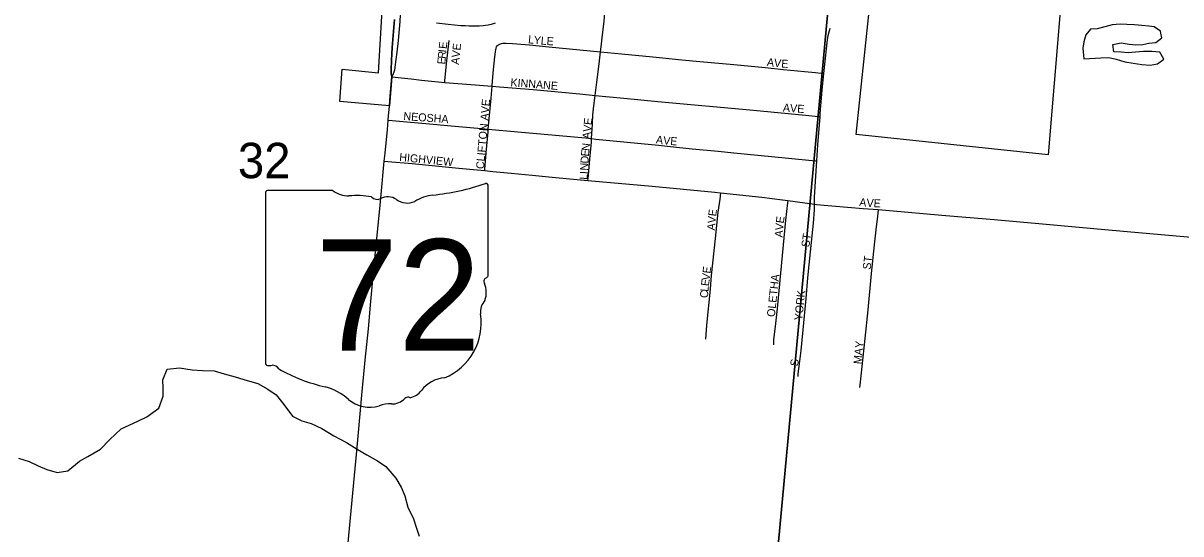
# Model space of a CAD drawing. Extents: x 1410790 to 1770854, y 566777 to 831614.
# Drawn here: x 1598025 to 1605259, y 687834 to 691023 of the extents above; entities that cross this region are included whole.
import ezdxf

# ---------------------------------------------------------------- set-up
doc = ezdxf.new("R2010")
doc.units = 0
for name, color, linetype in [('GM_X_Corporation', 7, 'Continuous'), ('GM_X_Interchange_Ramps', 7, 'Continuous'), ('GM_X_Minor_Lake', 7, 'Continuous'), ('GM_X_Minor_River', 7, 'Continuous'), ('GM_X_Section', 7, 'Continuous'), ('GM_X_Section_Text', 7, 'Continuous'), ('GM_X_State_Location', 7, 'Continuous'), ('GM_X_State_Route', 7, 'Continuous'), ('GM_X_State_Shield', 7, 'Continuous'), ('GM_X_Township_Subdivision', 7, 'Continuous'), ('GM_X_Township_Subdivision_Text', 7, 'Continuous')]:
    doc.layers.add(name, color=color, linetype=linetype)

msp = doc.modelspace()

# ---------------------------------------------------------------- linework, layer by layer
at = {"layer": 'GM_X_Corporation'}
for points in [[(1600344.6, 691046.1), (1600331.7, 690870.5), (1600327.4, 690792.1), (1600324.1, 690733.4), (1600323.8, 690721.2), (1600324.7, 690709.9), (1600325.3, 690706.5), (1600326.8, 690697.8), (1600329.3, 690687.7), (1600313.9, 690506.7), (1600003.3, 690532.4), (1600018.8, 690735.3), (1600244.6, 690713), (1600292.1, 691491.1)], [(1604503.8, 691094.7), (1604429.2, 690200.1), (1603230.5, 690328), (1603311.4, 691097.6)]]:
    msp.add_lwpolyline(points, dxfattribs=at)
at = {"layer": 'GM_X_Interchange_Ramps'}
msp.add_lwpolyline([(1600607.3, 691023.9), (1600681.3, 691016.5), (1600760.3, 691008.7), (1600786.9, 691007.1), (1600811.2, 691005.5), (1600843.9, 691005.2), (1600874.5, 691006.6), (1600899.4, 691008.8), (1600914.4, 691010.4), (1600931.3, 691013), (1600957.4, 691018.9), (1600976.7, 691024)], dxfattribs=at)
at = {"layer": 'GM_X_Minor_Lake'}
for points in [[(1605133.8, 690959.5), (1605131.4, 690973), (1605091.6, 690999.4), (1605059.7, 691003.6), (1605015.8, 691008), (1604969.9, 691012.3), (1604922, 691014.7), (1604880, 691017), (1604830.1, 691011.3), (1604784, 690999.7), (1604736, 690988), (1604694, 690984.4), (1604665.8, 690950.5), (1604653.5, 690906.6), (1604647.2, 690866.6), (1604652, 690800)], [(1604652, 690800), (1604758.6, 690805.7), (1604808.6, 690807.3), (1604854.4, 690797), (1604908.2, 690780.5), (1604960.1, 690772.1), (1605014, 690763.7), (1605067.8, 690759.3), (1605111.9, 690769), (1605152, 690796.7), (1605128.4, 690840.9), (1605076.5, 690845.3), (1605024.5, 690845.7), (1604974.6, 690842.1), (1604928.6, 690836.4), (1604886.7, 690840.8), (1604840.8, 690843.1), (1604833.1, 690889.2), (1604885.1, 690898.8), (1604935, 690890.4), (1604976.9, 690888.1), (1605020.9, 690889.8), (1605058.9, 690897.5), (1605102.9, 690901.2), (1605139, 690931), (1605133.8, 690959.5)]]:
    msp.add_lwpolyline(points, dxfattribs=at)
at = {"layer": 'GM_X_Minor_River'}
for points in [[(1598901.1, 688743.3), (1598897.5, 688795.3), (1598926, 688861.2), (1599001.9, 688870.6), (1599081.7, 688858), (1599145.6, 688853.5), (1599219.5, 688850.9), (1599281.3, 688832.4), (1599351, 688813.8), (1599424.8, 688791.2), (1599492.5, 688772.6), (1599554.2, 688736.1), (1599605.9, 688701.7), (1599653.3, 688641.2), (1599708.7, 688568.7), (1599766.4, 688540.2), (1599824.2, 688521.8), (1599891.9, 688491.2), (1599967.4, 688446.6), (1600045, 688403.9), (1600112.6, 688361.3), (1600172.3, 688326.8), (1600239.9, 688290.3), (1600291.5, 688253.8), (1600352.9, 688181.3), (1600386.5, 688124.9), (1600410, 688070.7), (1600429.5, 688000.5), (1600464.9, 687928.1), (1600482.4, 687869.9), (1600500, 687819.8)], [(1597997.1, 688305.9), (1598062.8, 688285.4), (1598118.6, 688258.9), (1598172.3, 688234.5), (1598238.1, 688216), (1598304.1, 688227.5), (1598376.4, 688287), (1598428.6, 688316.6), (1598508.8, 688362), (1598567.2, 688423.6), (1598637.6, 688489.1), (1598741.8, 688536.3), (1598797.9, 688563.9), (1598872.2, 688617.4), (1598900.8, 688693.2), (1598901.1, 688743.3)]]:
    msp.add_lwpolyline(points, dxfattribs=at)
at = {"layer": 'GM_X_Section'}
for points in [[(1597838.4, 693072.3), (1603189.9, 692572.7), (1602694.7, 687247), (1597349.3, 687756.6)], [(1603189.9, 692572.7), (1608507.1, 692045.6), (1607997.9, 686724.1), (1602694.7, 687247)]]:
    msp.add_lwpolyline(points, close=True, dxfattribs=at)
at = {"layer": 'GM_X_State_Route'}
for points in [[(1600329.3, 690687.7), (1600334.9, 690697.9), (1600339.5, 690708.9), (1600343.8, 690718.9), (1600347.6, 690731.8), (1600356.4, 690796), (1600361.7, 690842.4), (1600370, 690913.5), (1600381, 691033.4), (1600381.8, 691043), (1600384, 691066.5), (1600385.1, 691078), (1600386.4, 691092.5), (1600410.1, 691310.7), (1600420.7, 691421.6), (1600439.1, 691614), (1600439.3, 691616)], [(1600329.3, 690687.7), (1600326.9, 690697.8), (1600325.3, 690706.5), (1600324.7, 690709.9), (1600323.8, 690721.2), (1600324.1, 690733.4), (1600327.4, 690792.1), (1600331.7, 690870.5), (1600344.6, 691046.1)], [(1600313.9, 690507), (1600319.5, 690569.3), (1600329.3, 690687.7)], [(1600300.8, 690359.1), (1600306.4, 690416.7), (1600306.9, 690421.7), (1600313.9, 690506.7), (1600313.9, 690507)], [(1600054, 687756.2), (1600095.1, 688198.1), (1600108.4, 688328.9), (1600119.1, 688443.6), (1600144.5, 688721.9), (1600163.2, 688918.2), (1600183, 689114.4), (1600195.7, 689261.8), (1600217.2, 689490.9), (1600239.5, 689717), (1600256.2, 689886.3), (1600263, 689952.1), (1600281.9, 690160), (1600286.6, 690211.3), (1600300.8, 690359.1)]]:
    msp.add_lwpolyline(points, dxfattribs=at)
at = {"layer": 'GM_X_State_Shield'}
for p, q in [((1600931.3, 689450.8), (1600931.3, 690003.6)), ((1599539.2, 689959.2), (1599539.2, 688902.6)), ((1599960.6, 689977.4), (1599552.9, 689977.4)), ((1600931.2, 689451), (1600931.3, 689450.8))]:
    msp.add_line(p, q, dxfattribs=at)
for centre, radius, start, end in [((1600435.4, 691417.9), 1476.4, 275.84447, 288.90645), ((1600915.9, 690005.8), 15.5, 351.86209, 97.738), ((1599555.1, 689961.4), 16.1, 98.1301, 188.1301), ((1600057.7, 690100), 156.4, 231.61951, 271.11188), ((1600109.5, 689384.2), 561.6, 80.48669, 94.98827), ((1600237, 689966.9), 45.1, 219.79206, 297.10237), ((1600303.3, 689844.8), 93.8, 54.46668, 119.14113), ((1600623.7, 689654.6), 297, 97.34618, 120.76885), ((1600424.4, 690012.3), 112.9, 233.85621, 294.82819), ((1600927.7, 689410.2), 24, 107.94398, 210.33697), ((1600914.8, 689448.7), 16.6, 289.60381, 7.73413), ((1600775.1, 689340.4), 144, 340.03296, 23.64957), ((1600986.8, 689219.5), 104.8, 136.8065, 186.92959), ((1600518.1, 689149.2), 369.3, 292.30889, 8.98584), ((1599555.2, 688900.2), 16.3, 171.95839, 258.30661), ((1599557.7, 689008.3), 124.2, 267.33899, 280.60386), ((1599583.1, 688841.6), 44.8, 29.74838, 93.27175), ((1600148.4, 689790.9), 1066.1, 240.41292, 257.1985), ((1600673.8, 688605.9), 202.2, 94.40312, 142.57675), ((1599830.5, 688427.9), 333.6, 47.18416, 75.83597), ((1600417.6, 688800.1), 119.3, 282.87319, 323.27711), ((1600191.3, 688836.4), 211.7, 230.70037, 286.29184), ((1600313.6, 688471), 173.9, 85.69512, 111.20995), ((1600329.1, 688757.2), 112.8, 268.77702, 315.54927), ((1600431.1, 688654.9), 31.8, 65.75173, 132.64842)]:
    msp.add_arc(centre, radius, start, end, dxfattribs=at)
at = {"layer": 'GM_X_Township_Subdivision'}
for points in [[(1601632.4, 690843), (1601636.8, 690874.5), (1601643.4, 690930.6), (1601655.2, 691035.2), (1601657.2, 691060.5), (1601659.3, 691096.5)], [(1603027.8, 690707.4), (1603036.7, 690784.2), (1603046.6, 690881.5), (1603051.2, 690917.7), (1603055.6, 690945.6), (1603061.3, 690969.2), (1603067.8, 690990.8)], [(1600659.5, 690652.9), (1600660.4, 690663.3), (1600670.1, 690769.1), (1600686.2, 690915)], [(1600956.3, 690629.4), (1600956.8, 690635.5), (1600964.7, 690733.6), (1600972.8, 690812.6), (1600976.6, 690843.9), (1600978.3, 690855.7), (1600980.4, 690866.4), (1600982.7, 690873.8), (1600986.6, 690880.1), (1600990.3, 690884.2)], [(1600990.3, 690884.2), (1600996.1, 690888), (1601001.2, 690891.4), (1601007.9, 690894), (1601014.2, 690895.6), (1601023.4, 690897), (1601031.1, 690897.5), (1601041.3, 690897.2), (1601082.7, 690896.1), (1601189.8, 690888.1), (1601309.8, 690875.3), (1601632.4, 690843)], [(1601599.8, 690571.7), (1601610.7, 690653.5), (1601624.4, 690767.6), (1601632.4, 690843)], [(1601632.4, 690843), (1601764.6, 690830.2), (1601960.3, 690811.5), (1602139.8, 690794.2), (1602253.9, 690783.9), (1602466.1, 690764.7), (1602661.8, 690745.3), (1602776, 690734.2), (1602906.3, 690721), (1602975.9, 690714), (1603011.3, 690709.8), (1603027.8, 690707.4)], [(1600329.3, 690687.7), (1600449.4, 690674.6), (1600514.4, 690667.3), (1600659.5, 690652.9)], [(1600659.5, 690652.9), (1600823.4, 690640.3), (1600956.3, 690629.4)], [(1603004.4, 690439.2), (1603005.9, 690458), (1603010, 690506.5), (1603018.7, 690603.1), (1603027.8, 690707.4)], [(1600931.7, 690361.4), (1600950.4, 690553.9), (1600956.3, 690629.4)], [(1600956.3, 690629.4), (1601000.7, 690625.8), (1601211.7, 690608.5), (1601504, 690580.9), (1601599.8, 690571.7)], [(1601576.9, 690302), (1601582.3, 690392.3), (1601585.6, 690449.8), (1601591.3, 690506.6), (1601599.8, 690571.7)], [(1601599.8, 690571.7), (1601779.4, 690554.3), (1601990.2, 690533.7), (1602588.7, 690478.8), (1602913.9, 690449), (1602994.7, 690440.3), (1603004.4, 690439.2)], [(1602983.8, 690162), (1602990.7, 690261.9), (1603004.4, 690439.2)], [(1600306.4, 690416.7), (1600330.2, 690414.7), (1600422.9, 690406.7), (1600563.6, 690394.2), (1600677.2, 690384.2), (1600888.7, 690365.4), (1600931.7, 690361.4)], [(1600910, 690101.9), (1600910.7, 690111.6), (1600918.4, 690213.1), (1600929.9, 690343.2), (1600931.7, 690361.4)], [(1600931.7, 690361.4), (1601116.3, 690344), (1601539.4, 690306.2), (1601576.9, 690302)], [(1601554.1, 690040.1), (1601555.3, 690052.4), (1601569, 690195.9), (1601575.5, 690277.6), (1601576.9, 690302)], [(1601576.9, 690302), (1601604.4, 690298.9), (1601799.5, 690280), (1601994.5, 690260.7), (1602108.3, 690248.6), (1602206, 690238.6), (1602368.7, 690223.1), (1602465.9, 690212.3), (1602530.4, 690206.5), (1602806.7, 690179.9), (1602976.3, 690162.8), (1602983.8, 690162)], [(1600281.9, 690160), (1600303, 690158.2), (1600455.6, 690145.5), (1600748.5, 690117.9), (1600862.5, 690106.5), (1600910, 690101.9)], [(1602970.5, 689892), (1602969.4, 689911.7), (1602969.4, 689934.7), (1602973.8, 690001.8), (1602981.3, 690132.3), (1602983.8, 690162)], [(1600910, 690101.9), (1600960.3, 690096.9), (1601074.4, 690085.7), (1601204.8, 690072.9), (1601351.4, 690058.5), (1601554.1, 690040.1)], [(1601554.1, 690040.1), (1601955.1, 690003.7), (1602346.7, 689966.9), (1602383.2, 689963)], [(1602383.2, 689963), (1602378, 689923.8), (1602366.8, 689841.8), (1602349.1, 689677.3), (1602324.5, 689446.9), (1602317.1, 689364.5), (1602311.7, 689298.6), (1602301.5, 689199.8), (1602294.9, 689134.1), (1602287.8, 689049.6)], [(1602383.2, 689963), (1602640.2, 689935.8), (1602770.2, 689919.3), (1602802.7, 689914.9)], [(1602802.7, 689914.9), (1602801.2, 689901.3), (1602788.6, 689793.2), (1602736.4, 689240.2), (1602726, 689146.4), (1602717.3, 689078.7), (1602713.9, 689046.7), (1602713.3, 689014.5)], [(1602802.7, 689914.9), (1602970.5, 689892)], [(1602868.6, 688815.9), (1602868.4, 688832.3), (1602871, 688864.7), (1602880.3, 688929.2), (1602886.5, 688977.7), (1602899.1, 689107.6), (1602916.7, 689302.8), (1602927.4, 689432.7), (1602943.9, 689595), (1602962.6, 689773.5), (1602968.8, 689857.2), (1602970.5, 689892)], [(1602970.5, 689892), (1602981.8, 689890.9), (1603078.9, 689881.4), (1603274.7, 689866.2), (1603367.1, 689859)], [(1603367.1, 689859), (1603362.5, 689815.4), (1603355.7, 689750.5), (1603342, 689637.3), (1603324, 689459.2), (1603303.4, 689232), (1603284.5, 689053.7), (1603253.3, 688762.6), (1603251.7, 688746.4)], [(1603367.1, 689859), (1603438.2, 689853.4), (1603764.7, 689823.9), (1604091.3, 689795.7), (1604417.9, 689766.5), (1604760.8, 689736.3), (1604924.2, 689722.4), (1605348.6, 689683.1), (1605626.1, 689657.9), (1605838.4, 689639.4), (1606152, 689613.4), (1606291.3, 689603.2), (1606309.9, 689601.9)]]:
    msp.add_lwpolyline(points, dxfattribs=at)

# ---------------------------------------------------------------- texts
at = {"layer": 'GM_X_Section_Text'}
msp.add_text('32', height=221, rotation=0.00001, dxfattribs=at).set_placement((1599367.1, 690054.5))
at = {"layer": 'GM_X_State_Location'}
for s in ['s', 'r']:
    msp.add_text(s, height=1, dxfattribs=at).set_placement((1600219.5, 689360.6))
msp.add_text('72', height=1, rotation=0.00001, dxfattribs=at).set_placement((1599967.7, 689287.9))
at = {"layer": 'GM_X_State_Shield'}
msp.add_text('72', height=696.1, dxfattribs=at).set_placement((1599850.5, 688977.1))
at = {"layer": 'GM_X_Township_Subdivision_Text'}
for s, rotation, p in [('L', 354.44439, (1601178.7, 690897.3)), ('Y', 354.43948, (1601213.7, 690893.9)), ('L', 354.44446, (1601257.5, 690889.6)), ('E', 84.2777, (1600671.3, 690859.8)), ('AVE', 84.08948, (1600747.9, 690761.3)), ('E', 356.97477, (1601294.9, 690886.1)), ('E', 85.13084, (1600662.3, 690763.6)), ('R', 84.35706, (1600665.3, 690798.5)), ('I', 84.2633, (1600669.1, 690837.9)), ('A', 353.12164, (1602670.5, 690756.5)), ('V', 353.1184, (1602714.2, 690751.2)), ('E', 356.31007, (1602760.9, 690745.7)), ('KINNANE', 355.46297, (1601068.5, 690628.9)), ('CLIFTON AVE', 84.97738, (1600904.3, 690109.7)), ('AVE', 356.05313, (1602771.2, 690470.6)), ('NEOSHA', 355.91383, (1600399.8, 690417.7)), ('E', 84.08823, (1601577.1, 690384.6)), ('V', 84.10997, (1601572.6, 690340.8)), ('A', 84.83524, (1601568.7, 690297.2)), ('A', 352.37069, (1601976.8, 690272.3)), ('V', 355.02656, (1602022.9, 690266.1)), ('E', 355.23379, (1602067, 690262.3)), ('E', 84.55448, (1601559.6, 690188.2)), ('N', 83.36293, (1601563, 690222.9)), ('HIGHVIEW', 354.36928, (1600373.5, 690162.5)), ('N', 86.69164, (1601554.4, 690100.8)), ('D', 86.47887, (1601557, 690144.7)), ('L', 86.69209, (1601551.1, 690043.7)), ('I', 86.67589, (1601553.2, 690078.8)), ('A', 354.08936, (1603247.6, 689880.8)), ('V', 357.02609, (1603294.1, 689876.1)), ('E', 357.40233, (1603338.4, 689873.8)), ('E', 82.631, (1602354.8, 689814.1)), ('V', 85.25729, (1602351.2, 689770.9)), ('E', 82.43784, (1602777.3, 689770.1)), ('A', 85.25178, (1602347.5, 689727)), ('A', 85.12019, (1602769.9, 689683.1)), ('V', 85.13895, (1602773.7, 689726.9)), ('ST', 82.87834, (1602937.2, 689621.9)), ('ST', 82.86573, (1603320, 689481.1)), ('E', 82.86469, (1602319.3, 689457.1)), ('E', 83.15288, (1602309.6, 689378.5)), ('V', 82.87769, (1602313.8, 689413.4)), ('OLETHA', 83.88393, (1602721.6, 689186.2)), ('C', 85.81921, (1602303.5, 689304.6)), ('L', 84.66457, (1602306.4, 689343.8)), ('YORK', 84.17333, (1602893.1, 689163.9)), ('MAY', 84.64025, (1603262.8, 688891.3)), ('S', 82.85144, (1602866.8, 688878.3))]:
    msp.add_text(s, height=50, rotation=rotation, dxfattribs=at).set_placement(p)

doc.saveas('drawing.dxf')
